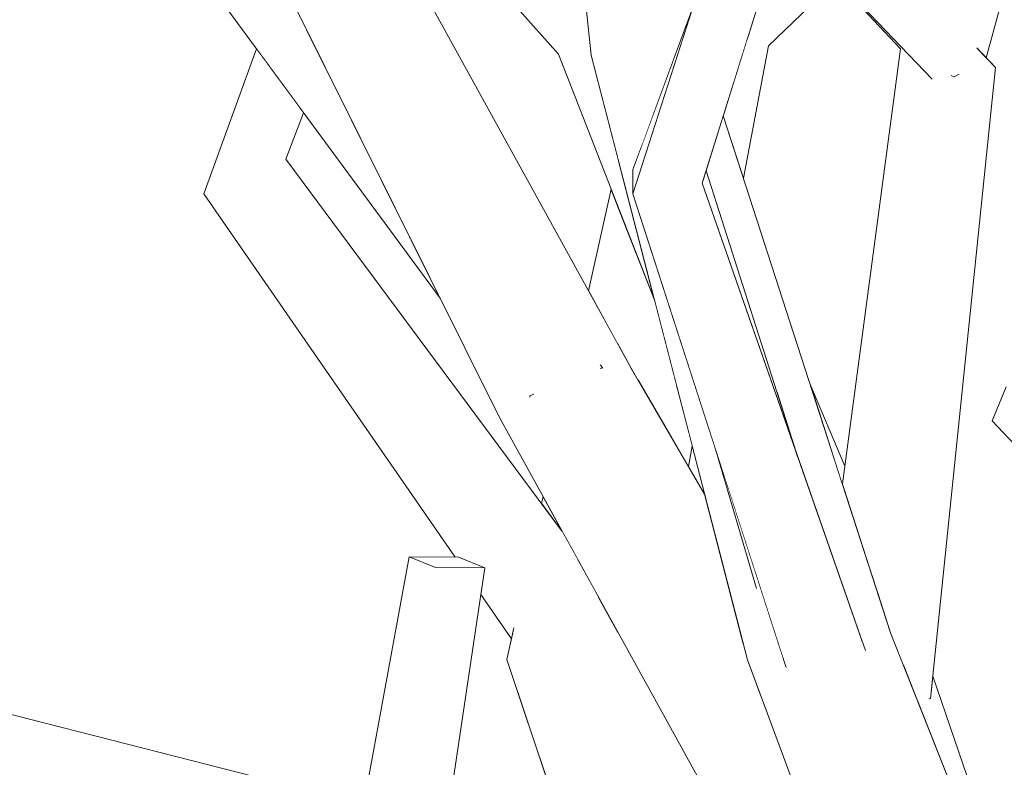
# Model space of a CAD drawing. Extents: x -289599 to -184549, y 66678 to 295474.
# Tile 429 of 656: x -261611 to -261541, y 72221 to 72274. Entities that reach past the tile are written whole.
import ezdxf

# ---------------------------------------------------------------- set-up
doc = ezdxf.new("R2010")
doc.units = 0
doc.header["$MEASUREMENT"] = 0
doc.linetypes.add('Wipeout_Contour', pattern=[1000, 0, -1000])
doc.layers.add('arch drzewa', color=8, linetype='Continuous')
doc.layers.add('arch drzewa_Nr_Pióra__4', color=8, linetype='Continuous', lineweight=9)

msp = doc.modelspace()

# ---------------------------------------------------------------- wipeouts: each hides what was drawn before it
at = {"color": 254, "linetype": 'Wipeout_Contour', "lineweight": 0, "ltscale": 955774.801335}
msp.add_wipeout([(-261569.548, 72273.14), (-261566.618, 72266.894), (-261564.094, 72273.747)], dxfattribs=at).dxf.layer = 'arch drzewa'
at = {"color": 254, "linetype": 'Wipeout_Contour', "lineweight": 0, "ltscale": 1274234.802266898}
msp.add_wipeout([(-261541.335, 72248.027), (-261542.315, 72245.621), (-261537.822, 72240.82), (-261537.315, 72243.733)], dxfattribs=at).dxf.layer = 'arch drzewa'
at = {"color": 254, "linetype": 'Wipeout_Contour', "lineweight": 0, "ltscale": 955770.894815}
msp.add_wipeout([(-261574.269, 72240.224), (-261574.377, 72239.736), (-261572.906, 72237.753)], dxfattribs=at).dxf.layer = 'arch drzewa'
at = {"color": 254, "linetype": 'Wipeout_Contour', "lineweight": 0, "ltscale": 955646.982468}
msp.add_wipeout([(-261543.275, 72192.451), (-261529.857, 72235.184), (-261533.745, 72235.933)], dxfattribs=at).dxf.layer = 'arch drzewa'
at = {"color": 254, "linetype": 'Wipeout_Contour', "lineweight": 0, "ltscale": 1593105.208568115}
msp.add_wipeout([(-261616.889, 72224.977), (-261619.213, 72224.922), (-261580.124, 72216.579), (-261615.246, 72225.524), (-261617.31, 72225.254)], dxfattribs=at).dxf.layer = 'arch drzewa'

# ---------------------------------------------------------------- next in the draw order: wipeouts: each hides what was drawn before it
at = {"color": 254, "linetype": 'Wipeout_Contour', "lineweight": 0, "ltscale": 955775.775101}
msp.add_wipeout([(-261566.618, 72266.894), (-261569.548, 72273.14), (-261567.198, 72265.319)], dxfattribs=at).dxf.layer = 'arch drzewa'
at = {"color": 254, "linetype": 'Wipeout_Contour', "lineweight": 0, "ltscale": 955653.021936}
msp.add_wipeout([(-261533.745, 72235.933), (-261547.997, 72191.556), (-261543.275, 72192.451)], dxfattribs=at).dxf.layer = 'arch drzewa'
at = {"color": 254, "linetype": 'Wipeout_Contour', "lineweight": 0, "ltscale": 955816.500104}
msp.add_wipeout([(-261619.455, 72224.974), (-261583.981, 72216.022), (-261580.124, 72216.579)], dxfattribs=at).dxf.layer = 'arch drzewa'

# ---------------------------------------------------------------- next in the draw order: wipeouts: each hides what was drawn before it
at = {"color": 254, "linetype": 'Wipeout_Contour', "lineweight": 0, "ltscale": 1592962.453321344}
msp.add_wipeout([(-261569.548, 72273.14), (-261570.838, 72271.618), (-261567.877, 72262.94), (-261567.872, 72263.487), (-261567.198, 72265.319)], dxfattribs=at).dxf.layer = 'arch drzewa'
at = {"color": 254, "linetype": 'Wipeout_Contour', "lineweight": 0, "ltscale": 955655.694499}
msp.add_wipeout([(-261547.997, 72191.556), (-261533.745, 72235.933), (-261533.894, 72235.908)], dxfattribs=at).dxf.layer = 'arch drzewa'
at = {"color": 254, "linetype": 'Wipeout_Contour', "lineweight": 0, "ltscale": 1274376.492274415}
msp.add_wipeout([(-261583.137, 72217.346), (-261581.142, 72216.838), (-261578.407, 72235.159), (-261581.916, 72235.184)], dxfattribs=at).dxf.layer = 'arch drzewa'
at = {"color": 254, "linetype": 'Wipeout_Contour', "lineweight": 0, "ltscale": 1593113.957386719}
msp.add_wipeout([(-261619.395, 72222.659), (-261619.359, 72221.227), (-261583.981, 72216.022), (-261619.256, 72224.924), (-261618.831, 72222.334)], dxfattribs=at).dxf.layer = 'arch drzewa'

# ---------------------------------------------------------------- next in the draw order: wipeouts: each hides what was drawn before it
at = {"color": 254, "linetype": 'Wipeout_Contour', "lineweight": 0, "ltscale": 2867347.214575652}
msp.add_wipeout([(-261574.19, 72303.938), (-261569.548, 72273.14), (-261564.094, 72273.747), (-261563.81, 72274.517), (-261564.321, 72275.964), (-261564.512, 72274.718), (-261568.417, 72274.267), (-261568.795, 72277.779), (-261567.633, 72285.352)], dxfattribs=at).dxf.layer = 'arch drzewa'
at = {"color": 254, "linetype": 'Wipeout_Contour', "lineweight": 0, "ltscale": 955658.052107}
msp.add_wipeout([(-261533.894, 72235.908), (-261549.009, 72190.838), (-261547.997, 72191.556)], dxfattribs=at).dxf.layer = 'arch drzewa'
at = {"color": 254, "linetype": 'Wipeout_Contour', "lineweight": 0, "ltscale": 955820.867787}
msp.add_wipeout([(-261619.359, 72221.227), (-261586.697, 72212.28), (-261583.981, 72216.022)], dxfattribs=at).dxf.layer = 'arch drzewa'

# ---------------------------------------------------------------- next in the draw order: wipeouts: each hides what was drawn before it
at = {"color": 254, "linetype": 'Wipeout_Contour', "lineweight": 0, "ltscale": 955807.421717}
msp.add_wipeout([(-261574.19, 72303.938), (-261574.017, 72301.265), (-261569.548, 72273.14)], dxfattribs=at).dxf.layer = 'arch drzewa'
at = {"color": 254, "linetype": 'Wipeout_Contour', "lineweight": 0, "ltscale": 955786.604501}
msp.add_wipeout([(-261581.916, 72235.184), (-261584.699, 72217.744), (-261583.137, 72217.346)], dxfattribs=at).dxf.layer = 'arch drzewa'
at = {"color": 254, "linetype": 'Wipeout_Contour', "lineweight": 0, "ltscale": 2548507.592375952}
msp.add_wipeout([(-261551.717, 72229.91), (-261556.174, 72228.646), (-261544.793, 72203.41), (-261542.051, 72211.587), (-261549.551, 72230.525), (-261551.568, 72229.953), (-261551.499, 72229.757), (-261551.63, 72229.859)], dxfattribs=at).dxf.layer = 'arch drzewa'

# ---------------------------------------------------------------- next in the draw order: wipeouts: each hides what was drawn before it
at = {"color": 254, "linetype": 'Wipeout_Contour', "lineweight": 0, "ltscale": 1274312.29511958}
msp.add_wipeout([(-261562.676, 72263.411), (-261557.695, 72247.88), (-261549.551, 72230.525), (-261561.457, 72267.31)], dxfattribs=at).dxf.layer = 'arch drzewa'
at = {"color": 254, "linetype": 'Wipeout_Contour', "lineweight": 0, "ltscale": 1274388.457833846}
msp.add_wipeout([(-261583.792, 72235.933), (-261585.827, 72218.032), (-261584.699, 72217.744), (-261581.916, 72235.184)], dxfattribs=at).dxf.layer = 'arch drzewa'
at = {"color": 254, "linetype": 'Wipeout_Contour', "lineweight": 0, "ltscale": 955677.75019}
msp.add_wipeout([(-261544.793, 72203.41), (-261556.174, 72228.646), (-261545.514, 72201.26)], dxfattribs=at).dxf.layer = 'arch drzewa'

# ---------------------------------------------------------------- next in the draw order: wipeouts: each hides what was drawn before it
at = {"color": 254, "linetype": 'Wipeout_Contour', "lineweight": 0, "ltscale": 1274282.239601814}
msp.add_wipeout([(-261549.551, 72230.525), (-261557.695, 72247.88), (-261556.136, 72243.018), (-261551.568, 72229.953)], dxfattribs=at).dxf.layer = 'arch drzewa'
at = {"color": 254, "linetype": 'Wipeout_Contour', "lineweight": 0, "ltscale": 955793.60142}
msp.add_wipeout([(-261587.027, 72218.337), (-261585.827, 72218.032), (-261583.792, 72235.933)], dxfattribs=at).dxf.layer = 'arch drzewa'
at = {"color": 254, "linetype": 'Wipeout_Contour', "lineweight": 0, "ltscale": 1274252.144267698}
msp.add_wipeout([(-261559.732, 72228.611), (-261546.789, 72197.458), (-261545.514, 72201.26), (-261556.174, 72228.646)], dxfattribs=at).dxf.layer = 'arch drzewa'

# ---------------------------------------------------------------- next in the draw order: linework, layer by layer
at = {"layer": 'arch drzewa_Nr_Pióra__4', "linetype": 'Continuous'}
msp.add_line((-261580.124, 72216.579), (-261615.246, 72225.524), dxfattribs=at)

# ---------------------------------------------------------------- next in the draw order: wipeouts: each hides what was drawn before it
at = {"color": 254, "linetype": 'Wipeout_Contour', "lineweight": 0, "ltscale": 1274386.019833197}
msp.add_wipeout([(-261580.283, 72235.908), (-261583.792, 72235.933), (-261581.916, 72235.184), (-261578.407, 72235.159)], dxfattribs=at).dxf.layer = 'arch drzewa'
at = {"color": 254, "linetype": 'Wipeout_Contour', "lineweight": 0, "ltscale": 955682.065132}
msp.add_wipeout([(-261546.789, 72197.458), (-261559.732, 72228.611), (-261547.438, 72195.524)], dxfattribs=at).dxf.layer = 'arch drzewa'

# ---------------------------------------------------------------- next in the draw order: wipeouts: each hides what was drawn before it
at = {"color": 254, "linetype": 'Wipeout_Contour', "lineweight": 0, "ltscale": 955708.772428}
msp.add_wipeout([(-261556.826, 72230.813), (-261556.174, 72228.646), (-261551.717, 72229.91)], dxfattribs=at).dxf.layer = 'arch drzewa'
at = {"color": 254, "linetype": 'Wipeout_Contour', "lineweight": 0, "ltscale": 955684.415378}
msp.add_wipeout([(-261547.821, 72226.157), (-261547.156, 72224.477), (-261547.758, 72226.167)], dxfattribs=at).dxf.layer = 'arch drzewa'

# ---------------------------------------------------------------- next in the draw order: wipeouts: each hides what was drawn before it
at = {"color": 254, "linetype": 'Wipeout_Contour', "lineweight": 0, "ltscale": 955713.824323}
msp.add_wipeout([(-261556.174, 72228.646), (-261556.826, 72230.813), (-261556.814, 72230.521)], dxfattribs=at).dxf.layer = 'arch drzewa'
at = {"color": 254, "linetype": 'Wipeout_Contour', "lineweight": 0, "ltscale": 2548471.238468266}
msp.add_wipeout([(-261547.343, 72226.706), (-261547.758, 72226.167), (-261547.059, 72224.232), (-261542.051, 72211.587), (-261541.585, 72212.975), (-261546.538, 72227.455), (-261546.701, 72225.872), (-261546.803, 72225.842)], dxfattribs=at).dxf.layer = 'arch drzewa'

# ---------------------------------------------------------------- next in the draw order: wipeouts: each hides what was drawn before it
at = {"color": 254, "linetype": 'Wipeout_Contour', "lineweight": 0, "ltscale": 3185792.031730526}
msp.add_wipeout([(-261570.838, 72271.618), (-261559.732, 72228.611), (-261556.174, 72228.646), (-261556.814, 72230.521), (-261557.184, 72228.697), (-261557.294, 72229.035), (-261559.118, 72233.806), (-261562.005, 72243.594), (-261567.886, 72261.768), (-261567.877, 72262.94)], dxfattribs=at).dxf.layer = 'arch drzewa'
at = {"color": 254, "linetype": 'Wipeout_Contour', "lineweight": 0, "ltscale": 2548550.734960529}
msp.add_wipeout([(-261546.588, 72269.929), (-261546.701, 72225.872), (-261542.08, 72270.753), (-261544.846, 72270.247), (-261544.878, 72270.164), (-261545.021, 72270.083), (-261545.127, 72270.13), (-261545.116, 72270.198)], dxfattribs=at).dxf.layer = 'arch drzewa'
at = {"color": 254, "linetype": 'Wipeout_Contour', "lineweight": 0, "ltscale": 955683.720813}
msp.add_wipeout([(-261547.758, 72226.167), (-261547.156, 72224.477), (-261547.059, 72224.232)], dxfattribs=at).dxf.layer = 'arch drzewa'

# ---------------------------------------------------------------- next in the draw order: linework, layer by layer
at = {"layer": 'arch drzewa_Nr_Pióra__4', "linetype": 'Continuous'}
for p in [(-261541.335, 72248.027), (-261537.822, 72240.82)]:
    msp.add_line(p, (-261542.315, 72245.621), dxfattribs=at)

# ---------------------------------------------------------------- next in the draw order: wipeouts: each hides what was drawn before it
at = {"color": 254, "linetype": 'Wipeout_Contour', "lineweight": 0, "ltscale": 955796.52043}
msp.add_wipeout([(-261569.548, 72273.14), (-261574.017, 72301.265), (-261570.838, 72271.618)], dxfattribs=at).dxf.layer = 'arch drzewa'
at = {"color": 254, "linetype": 'Wipeout_Contour', "lineweight": 0, "ltscale": 955705.494797}
msp.add_wipeout([(-261543.363, 72272.095), (-261543.449, 72271.943), (-261542.08, 72270.753)], dxfattribs=at).dxf.layer = 'arch drzewa'
at = {"color": 254, "linetype": 'Wipeout_Contour', "lineweight": 0, "ltscale": 955745.204577}
msp.add_wipeout([(-261562.954, 72262.52), (-261556.136, 72243.018), (-261562.676, 72263.411)], dxfattribs=at).dxf.layer = 'arch drzewa'
at = {"color": 254, "linetype": 'Wipeout_Contour', "lineweight": 0, "ltscale": 1274249.762163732}
msp.add_wipeout([(-261547.758, 72226.167), (-261548.521, 72227.924), (-261548.236, 72227.206), (-261547.989, 72226.581)], dxfattribs=at).dxf.layer = 'arch drzewa'

# ---------------------------------------------------------------- next in the draw order: wipeouts: each hides what was drawn before it
at = {"color": 254, "linetype": 'Wipeout_Contour', "lineweight": 0, "ltscale": 1274309.189459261}
msp.add_wipeout([(-261562.954, 72262.52), (-261567.886, 72261.768), (-261551.63, 72229.859), (-261551.499, 72229.757)], dxfattribs=at).dxf.layer = 'arch drzewa'
at = {"color": 254, "linetype": 'Wipeout_Contour', "lineweight": 0, "ltscale": 955686.118608}
msp.add_wipeout([(-261547.989, 72226.581), (-261547.821, 72226.157), (-261547.758, 72226.167)], dxfattribs=at).dxf.layer = 'arch drzewa'

# ---------------------------------------------------------------- next in the draw order: wipeouts: each hides what was drawn before it
at = {"color": 254, "linetype": 'Wipeout_Contour', "lineweight": 0, "ltscale": 955758.023888}
msp.add_wipeout([(-261562.954, 72262.52), (-261552.64, 72295.516), (-261556.79, 72296.218)], dxfattribs=at).dxf.layer = 'arch drzewa'
at = {"color": 254, "linetype": 'Wipeout_Contour', "lineweight": 0, "ltscale": 1911439.191494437}
msp.add_wipeout([(-261551.63, 72229.859), (-261567.886, 72261.768), (-261557.184, 72228.697), (-261556.814, 72230.521), (-261556.826, 72230.813), (-261551.717, 72229.91)], dxfattribs=at).dxf.layer = 'arch drzewa'
at = {"color": 254, "linetype": 'Wipeout_Contour', "lineweight": 0, "ltscale": 1274249.71081841}
msp.add_wipeout([(-261547.343, 72226.706), (-261548.692, 72228.356), (-261548.521, 72227.924), (-261547.758, 72226.167)], dxfattribs=at).dxf.layer = 'arch drzewa'

# ---------------------------------------------------------------- next in the draw order: wipeouts: each hides what was drawn before it
at = {"color": 254, "linetype": 'Wipeout_Contour', "lineweight": 0, "ltscale": 955763.946826}
msp.add_wipeout([(-261556.79, 72296.218), (-261567.886, 72261.768), (-261562.954, 72262.52)], dxfattribs=at).dxf.layer = 'arch drzewa'
at = {"color": 254, "linetype": 'Wipeout_Contour', "lineweight": 0, "ltscale": 2229949.639288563}
msp.add_wipeout([(-261550.467, 72233.355), (-261549.551, 72230.525), (-261548.692, 72228.356), (-261547.343, 72226.706), (-261546.803, 72225.842), (-261546.701, 72225.872), (-261546.588, 72269.929)], dxfattribs=at).dxf.layer = 'arch drzewa'
at = {"color": 254, "linetype": 'Wipeout_Contour', "lineweight": 0, "ltscale": 1274330.353023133}
msp.add_wipeout([(-261565.112, 72244.404), (-261563.929, 72242.375), (-261563.656, 72243.807), (-261564.811, 72248.278)], dxfattribs=at).dxf.layer = 'arch drzewa'
at = {"color": 254, "linetype": 'Wipeout_Contour', "lineweight": 0, "ltscale": 955716.549305}
msp.add_wipeout([(-261555.295, 72248.273), (-261552.981, 72241.122), (-261552.812, 72242.382)], dxfattribs=at).dxf.layer = 'arch drzewa'
at = {"color": 254, "linetype": 'Wipeout_Contour', "lineweight": 0, "ltscale": 1274301.534442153}
msp.add_wipeout([(-261562.005, 72243.594), (-261559.118, 72233.806), (-261557.294, 72229.035), (-261558.952, 72234.16)], dxfattribs=at).dxf.layer = 'arch drzewa'

# ---------------------------------------------------------------- next in the draw order: linework, layer by layer
at = {"layer": 'arch drzewa_Nr_Pióra__4', "linetype": 'Continuous'}
for p, q in [((-261541.585, 72212.975), (-261546.538, 72227.455)), ((-261546.701, 72225.872), (-261546.835, 72225.833))]:
    msp.add_line(p, q, dxfattribs=at)

# ---------------------------------------------------------------- next in the draw order: wipeouts: each hides what was drawn before it
at = {"color": 254, "linetype": 'Wipeout_Contour', "lineweight": 0, "ltscale": 955769.842617}
msp.add_wipeout([(-261567.886, 72261.768), (-261563.568, 72275.173), (-261567.872, 72263.487)], dxfattribs=at).dxf.layer = 'arch drzewa'
at = {"color": 254, "linetype": 'Wipeout_Contour', "lineweight": 0, "ltscale": 1274337.150814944}
msp.add_wipeout([(-261559.745, 72272.788), (-261561.457, 72267.31), (-261560.02, 72262.87), (-261558.224, 72272.285)], dxfattribs=at).dxf.layer = 'arch drzewa'
at = {"color": 254, "linetype": 'Wipeout_Contour', "lineweight": 0, "ltscale": 1274278.97734446}
msp.add_wipeout([(-261550.863, 72234.579), (-261550.467, 72233.355), (-261546.588, 72269.929), (-261548.84, 72272.091)], dxfattribs=at).dxf.layer = 'arch drzewa'
at = {"color": 254, "linetype": 'Wipeout_Contour', "lineweight": 0, "ltscale": 1911512.81618688}
msp.add_wipeout([(-261567.499, 72248.496), (-261565.112, 72244.404), (-261564.811, 72248.278), (-261565.143, 72249.566), (-261566.325, 72254.141), (-261566.413, 72254.369)], dxfattribs=at).dxf.layer = 'arch drzewa'
at = {"color": 254, "linetype": 'Wipeout_Contour', "lineweight": 0, "ltscale": 1592871.872022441}
msp.add_wipeout([(-261570.819, 72230.525), (-261560.077, 72202.398), (-261555.221, 72198.962), (-261561.582, 72217.234), (-261568.909, 72230.51)], dxfattribs=at).dxf.layer = 'arch drzewa'

# ---------------------------------------------------------------- next in the draw order: wipeouts: each hides what was drawn before it
at = {"color": 254, "linetype": 'Wipeout_Contour', "lineweight": 0, "ltscale": 955744.748093}
msp.add_wipeout([(-261558.224, 72272.285), (-261553.418, 72276.938), (-261553.883, 72277.431)], dxfattribs=at).dxf.layer = 'arch drzewa'
at = {"color": 254, "linetype": 'Wipeout_Contour', "lineweight": 0, "ltscale": 955712.01359}
msp.add_wipeout([(-261548.84, 72272.091), (-261552.981, 72241.122), (-261550.863, 72234.579)], dxfattribs=at).dxf.layer = 'arch drzewa'
at = {"color": 254, "linetype": 'Wipeout_Contour', "lineweight": 0, "ltscale": 1592939.039829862}
msp.add_wipeout([(-261568.963, 72251.104), (-261568.005, 72249.364), (-261567.499, 72248.496), (-261566.413, 72254.369), (-261568.244, 72259.069)], dxfattribs=at).dxf.layer = 'arch drzewa'
at = {"color": 254, "linetype": 'Wipeout_Contour', "lineweight": 0, "ltscale": 955722.600692}
msp.add_wipeout([(-261570.819, 72230.525), (-261561.237, 72203.218), (-261560.077, 72202.398)], dxfattribs=at).dxf.layer = 'arch drzewa'

# ---------------------------------------------------------------- next in the draw order: wipeouts: each hides what was drawn before it
at = {"color": 254, "linetype": 'Wipeout_Contour', "lineweight": 0, "ltscale": 1911502.051107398}
msp.add_wipeout([(-261558.981, 72275.231), (-261559.745, 72272.788), (-261558.224, 72272.285), (-261553.883, 72277.431), (-261556.354, 72280.046), (-261557.722, 72278.726)], dxfattribs=at).dxf.layer = 'arch drzewa'
at = {"color": 254, "linetype": 'Wipeout_Contour', "lineweight": 0, "ltscale": 1274362.348123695}
msp.add_wipeout([(-261569.423, 72262.095), (-261571.028, 72254.853), (-261568.963, 72251.104), (-261568.244, 72259.069)], dxfattribs=at).dxf.layer = 'arch drzewa'
at = {"color": 254, "linetype": 'Wipeout_Contour', "lineweight": 0, "ltscale": 2867257.031208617}
msp.add_wipeout([(-261576.835, 72228.646), (-261568.786, 72208.558), (-261561.237, 72203.218), (-261570.819, 72230.525), (-261572.655, 72229.952), (-261572.667, 72229.862), (-261572.59, 72229.757), (-261572.708, 72229.859), (-261572.786, 72229.91)], dxfattribs=at).dxf.layer = 'arch drzewa'

# ---------------------------------------------------------------- next in the draw order: linework, layer by layer
at = {"layer": 'arch drzewa_Nr_Pióra__4', "linetype": 'Continuous'}
msp.add_line((-261560.02, 72262.87), (-261558.224, 72272.285), dxfattribs=at)

# ---------------------------------------------------------------- next in the draw order: wipeouts: each hides what was drawn before it
at = {"color": 254, "linetype": 'Wipeout_Contour', "lineweight": 0, "ltscale": 1592884.477286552}
msp.add_wipeout([(-261556.986, 72280.768), (-261546.588, 72269.929), (-261545.116, 72270.198), (-261547.106, 72275.123), (-261556.178, 72283.011)], dxfattribs=at).dxf.layer = 'arch drzewa'
at = {"color": 254, "linetype": 'Wipeout_Contour', "lineweight": 0, "ltscale": 955753.85054}
msp.add_wipeout([(-261570.342, 72233.108), (-261570.819, 72230.525), (-261568.909, 72230.51)], dxfattribs=at).dxf.layer = 'arch drzewa'
at = {"color": 254, "linetype": 'Wipeout_Contour', "lineweight": 0, "ltscale": 955748.526781}
msp.add_wipeout([(-261576.835, 72228.646), (-261570.582, 72209.829), (-261568.786, 72208.558)], dxfattribs=at).dxf.layer = 'arch drzewa'

# ---------------------------------------------------------------- next in the draw order: wipeouts: each hides what was drawn before it
at = {"color": 254, "linetype": 'Wipeout_Contour', "lineweight": 0, "ltscale": 1274314.918071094}
msp.add_wipeout([(-261557, 72280.73), (-261548.84, 72272.091), (-261546.588, 72269.929), (-261556.986, 72280.768)], dxfattribs=at).dxf.layer = 'arch drzewa'
at = {"color": 254, "linetype": 'Wipeout_Contour', "lineweight": 0, "ltscale": 955706.749025}
msp.add_wipeout([(-261543.449, 72271.943), (-261544.846, 72270.247), (-261542.08, 72270.753)], dxfattribs=at).dxf.layer = 'arch drzewa'
at = {"color": 254, "linetype": 'Wipeout_Contour', "lineweight": 0, "ltscale": 955756.703723}
msp.add_wipeout([(-261570.552, 72233.488), (-261570.819, 72230.525), (-261570.342, 72233.108)], dxfattribs=at).dxf.layer = 'arch drzewa'
at = {"color": 254, "linetype": 'Wipeout_Contour', "lineweight": 0, "ltscale": 955768.074065}
msp.add_wipeout([(-261576.835, 72228.646), (-261572.786, 72229.91), (-261576.355, 72230.813)], dxfattribs=at).dxf.layer = 'arch drzewa'

# ---------------------------------------------------------------- next in the draw order: linework, layer by layer
at = {"layer": 'arch drzewa_Nr_Pióra__4', "linetype": 'Continuous'}
for p, q in [((-261562.954, 72262.52), (-261552.64, 72295.516)), ((-261548.84, 72272.091), (-261557, 72280.73)), ((-261558.224, 72272.285), (-261553.418, 72276.938))]:
    msp.add_line(p, q, dxfattribs=at)

# ---------------------------------------------------------------- next in the draw order: wipeouts: each hides what was drawn before it
at = {"color": 254, "linetype": 'Wipeout_Contour', "lineweight": 0, "ltscale": 2548553.290616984}
msp.add_wipeout([(-261539.415, 72290.568), (-261545.021, 72270.083), (-261544.878, 72270.164), (-261544.846, 72270.247), (-261543.449, 72271.943), (-261543.363, 72272.095), (-261542.743, 72271.446), (-261538.016, 72288.718)], dxfattribs=at).dxf.layer = 'arch drzewa'
at = {"color": 254, "linetype": 'Wipeout_Contour', "lineweight": 0, "ltscale": 1592933.268092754}
msp.add_wipeout([(-261571.885, 72235.395), (-261572.655, 72229.952), (-261570.819, 72230.525), (-261570.552, 72233.488), (-261571.788, 72235.728)], dxfattribs=at).dxf.layer = 'arch drzewa'

# ---------------------------------------------------------------- next in the draw order: wipeouts: each hides what was drawn before it
at = {"color": 254, "linetype": 'Wipeout_Contour', "lineweight": 0, "ltscale": 2867144.352066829}
msp.add_wipeout([(-261541.712, 72295.034), (-261547.132, 72275.231), (-261547.106, 72275.123), (-261545.116, 72270.198), (-261545.127, 72270.13), (-261545.021, 72270.083), (-261539.415, 72290.568), (-261540.78, 72292.375), (-261540.654, 72293.919)], dxfattribs=at).dxf.layer = 'arch drzewa'
at = {"color": 254, "linetype": 'Wipeout_Contour', "lineweight": 0, "ltscale": 1592997.756365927}
msp.add_wipeout([(-261596.62, 72262.52), (-261571.885, 72235.395), (-261571.788, 72235.728), (-261572.906, 72237.753), (-261592.57, 72264.238)], dxfattribs=at).dxf.layer = 'arch drzewa'
at = {"color": 254, "linetype": 'Wipeout_Contour', "lineweight": 0, "ltscale": 1274331.885649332}
msp.add_wipeout([(-261568.005, 72249.364), (-261571.234, 72247.234), (-261559.997, 72229.639), (-261562.775, 72240.397)], dxfattribs=at).dxf.layer = 'arch drzewa'

# ---------------------------------------------------------------- next in the draw order: linework, layer by layer
at = {"layer": 'arch drzewa_Nr_Pióra__4', "linetype": 'Continuous'}
for p, q in [((-261542.743, 72271.446), (-261538.016, 72288.718)), ((-261546.588, 72269.929), (-261556.986, 72280.768)), ((-261542.08, 72270.753), (-261543.41, 72272.144)), ((-261546.701, 72225.872), (-261542.08, 72270.753)), ((-261545.021, 72270.083), (-261545.231, 72270.177)), ((-261544.677, 72270.278), (-261545.021, 72270.083))]:
    msp.add_line(p, q, dxfattribs=at)

# ---------------------------------------------------------------- next in the draw order: wipeouts: each hides what was drawn before it
at = {"color": 254, "linetype": 'Wipeout_Contour', "lineweight": 0, "ltscale": 1274381.339549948}
msp.add_wipeout([(-261570.893, 72272.125), (-261573.168, 72271.709), (-261568.875, 72264.015), (-261570.838, 72271.618)], dxfattribs=at).dxf.layer = 'arch drzewa'
at = {"color": 254, "linetype": 'Wipeout_Contour', "lineweight": 0, "ltscale": 955844.320479}
msp.add_wipeout([(-261592.57, 72264.238), (-261591.296, 72267.531), (-261591.637, 72267.995)], dxfattribs=at).dxf.layer = 'arch drzewa'
at = {"color": 254, "linetype": 'Wipeout_Contour', "lineweight": 0, "ltscale": 955793.117472}
msp.add_wipeout([(-261596.62, 72262.52), (-261572.667, 72229.862), (-261571.885, 72235.395)], dxfattribs=at).dxf.layer = 'arch drzewa'
at = {"color": 254, "linetype": 'Wipeout_Contour', "lineweight": 0, "ltscale": 1274311.64384195}
msp.add_wipeout([(-261559.997, 72229.639), (-261571.234, 72247.234), (-261558.749, 72225.966), (-261559.732, 72228.611)], dxfattribs=at).dxf.layer = 'arch drzewa'

# ---------------------------------------------------------------- next in the draw order: wipeouts: each hides what was drawn before it
at = {"color": 254, "linetype": 'Wipeout_Contour', "lineweight": 0, "ltscale": 1274411.933638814}
msp.add_wipeout([(-261596.62, 72262.52), (-261598.401, 72261.768), (-261572.708, 72229.859), (-261572.59, 72229.757)], dxfattribs=at).dxf.layer = 'arch drzewa'

# ---------------------------------------------------------------- next in the draw order: wipeouts: each hides what was drawn before it
at = {"color": 254, "linetype": 'Wipeout_Contour', "lineweight": 0, "ltscale": 1274465.748785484}
msp.add_wipeout([(-261593.669, 72270.758), (-261596.62, 72262.52), (-261592.57, 72264.238), (-261591.637, 72267.995)], dxfattribs=at).dxf.layer = 'arch drzewa'
at = {"color": 254, "linetype": 'Wipeout_Contour', "lineweight": 0, "ltscale": 2867355.873298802}
msp.add_wipeout([(-261572.708, 72229.859), (-261598.401, 72261.768), (-261580.518, 72235.91), (-261580.283, 72235.908), (-261578.407, 72235.159), (-261578.689, 72233.266), (-261576.509, 72230.114), (-261576.355, 72230.813), (-261572.786, 72229.91)], dxfattribs=at).dxf.layer = 'arch drzewa'

# ---------------------------------------------------------------- next in the draw order: linework, layer by layer
at = {"layer": 'arch drzewa_Nr_Pióra__4', "linetype": 'Continuous'}
for p, q in [((-261587.027, 72218.337), (-261583.792, 72235.933)), ((-261581.916, 72235.184), (-261583.792, 72235.933)), ((-261583.792, 72235.933), (-261580.283, 72235.908)), ((-261580.283, 72235.908), (-261578.407, 72235.159)), ((-261578.407, 72235.159), (-261581.916, 72235.184)), ((-261581.142, 72216.838), (-261578.407, 72235.159))]:
    msp.add_line(p, q, dxfattribs=at)

# ---------------------------------------------------------------- next in the draw order: wipeouts: each hides what was drawn before it
at = {"color": 254, "linetype": 'Wipeout_Contour', "lineweight": 0, "ltscale": 955776.663674}
msp.add_wipeout([(-261568.875, 72264.015), (-261573.168, 72271.709), (-261566.325, 72254.141)], dxfattribs=at).dxf.layer = 'arch drzewa'
at = {"color": 254, "linetype": 'Wipeout_Contour', "lineweight": 0, "ltscale": 955854.077}
msp.add_wipeout([(-261596.62, 72262.52), (-261593.669, 72270.758), (-261593.894, 72271.063)], dxfattribs=at).dxf.layer = 'arch drzewa'
at = {"color": 254, "linetype": 'Wipeout_Contour', "lineweight": 0, "ltscale": 1274319.705557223}
msp.add_wipeout([(-261571.234, 72247.234), (-261577.371, 72245.845), (-261552.248, 72208.469), (-261558.749, 72225.966)], dxfattribs=at).dxf.layer = 'arch drzewa'

# ---------------------------------------------------------------- next in the draw order: wipeouts: each hides what was drawn before it
at = {"color": 254, "linetype": 'Wipeout_Contour', "lineweight": 0, "ltscale": 1593008.662726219}
msp.add_wipeout([(-261571.243, 72275.392), (-261591.375, 72292.067), (-261573.168, 72271.709), (-261570.893, 72272.125), (-261571.096, 72274.022)], dxfattribs=at).dxf.layer = 'arch drzewa'
at = {"color": 254, "linetype": 'Wipeout_Contour', "lineweight": 0, "ltscale": 1274474.862300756}
msp.add_wipeout([(-261594.647, 72272.087), (-261598.401, 72261.768), (-261596.62, 72262.52), (-261593.894, 72271.063)], dxfattribs=at).dxf.layer = 'arch drzewa'
at = {"color": 254, "linetype": 'Wipeout_Contour', "lineweight": 0, "ltscale": 1592821.430701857}
msp.add_wipeout([(-261577.371, 72245.845), (-261549.114, 72194.642), (-261547.998, 72193.853), (-261547.438, 72195.524), (-261552.248, 72208.469)], dxfattribs=at).dxf.layer = 'arch drzewa'

# ---------------------------------------------------------------- next in the draw order: linework, layer by layer
at = {"layer": 'arch drzewa_Nr_Pióra__4', "linetype": 'Continuous'}
for p, q in [((-261552.981, 72241.122), (-261548.84, 72272.091)), ((-261549.551, 72230.525), (-261561.457, 72267.31)), ((-261556.136, 72243.018), (-261562.676, 72263.411)), ((-261551.327, 72229.265), (-261562.954, 72262.52)), ((-261552.812, 72242.382), (-261555.295, 72248.273)), ((-261563.929, 72242.375), (-261563.656, 72243.807)), ((-261559.08, 72233.678), (-261562.005, 72243.594)), ((-261574.377, 72239.736), (-261574.269, 72240.224)), ((-261576.509, 72230.114), (-261578.689, 72233.266)), ((-261576.835, 72228.646), (-261576.336, 72230.897)), ((-261542.051, 72211.587), (-261549.551, 72230.525)), ((-261570.582, 72209.829), (-261576.835, 72228.646)), ((-261547.438, 72195.524), (-261559.732, 72228.611))]:
    msp.add_line(p, q, dxfattribs=at)

# ---------------------------------------------------------------- next in the draw order: wipeouts: each hides what was drawn before it
at = {"color": 254, "linetype": 'Wipeout_Contour', "lineweight": 0, "ltscale": 955832.521613}
msp.add_wipeout([(-261568.005, 72249.364), (-261592.01, 72292.953), (-261595.212, 72291.029)], dxfattribs=at).dxf.layer = 'arch drzewa'

# ---------------------------------------------------------------- next in the draw order: wipeouts: each hides what was drawn before it
at = {"color": 254, "linetype": 'Wipeout_Contour', "lineweight": 0, "ltscale": 955801.474766}
msp.add_wipeout([(-261595.212, 72291.029), (-261571.234, 72247.234), (-261568.005, 72249.364)], dxfattribs=at).dxf.layer = 'arch drzewa'

# ---------------------------------------------------------------- next in the draw order: linework, layer by layer
at = {"layer": 'arch drzewa_Nr_Pióra__4', "linetype": 'Continuous'}
for p, q in [((-261567.886, 72261.768), (-261556.79, 72296.218)), ((-261567.872, 72263.487), (-261563.568, 72275.173)), ((-261559.732, 72228.611), (-261570.838, 72271.618)), ((-261567.886, 72261.768), (-261567.872, 72263.487)), ((-261556.977, 72228.058), (-261567.886, 72261.768)), ((-261570.05, 72249.402), (-261570.202, 72249.597)), ((-261570.05, 72249.402), (-261570.199, 72249.344)), ((-261570.055, 72249.344), (-261570.05, 72249.402)), ((-261562.775, 72240.397), (-261568.005, 72249.364))]:
    msp.add_line(p, q, dxfattribs=at)

# ---------------------------------------------------------------- next in the draw order: wipeouts: each hides what was drawn before it
at = {"color": 254, "linetype": 'Wipeout_Contour', "lineweight": 0, "ltscale": 955841.877603}
msp.add_wipeout([(-261571.234, 72247.234), (-261595.212, 72291.029), (-261599.578, 72290.525)], dxfattribs=at).dxf.layer = 'arch drzewa'

# ---------------------------------------------------------------- next in the draw order: wipeouts: each hides what was drawn before it
at = {"color": 254, "linetype": 'Wipeout_Contour', "lineweight": 0, "ltscale": 955813.664937}
msp.add_wipeout([(-261599.578, 72290.525), (-261577.371, 72245.845), (-261571.234, 72247.234)], dxfattribs=at).dxf.layer = 'arch drzewa'

# ---------------------------------------------------------------- next in the draw order: linework, layer by layer
at = {"layer": 'arch drzewa_Nr_Pióra__4', "linetype": 'Continuous'}
for p, q in [((-261570.838, 72271.618), (-261574.017, 72301.265)), ((-261566.325, 72254.141), (-261573.168, 72271.709)), ((-261571.028, 72254.853), (-261569.423, 72262.095)), ((-261575.203, 72247.402), (-261575.21, 72247.308)), ((-261574.93, 72247.508), (-261575.203, 72247.402)), ((-261549.114, 72194.642), (-261577.371, 72245.845))]:
    msp.add_line(p, q, dxfattribs=at)

# ---------------------------------------------------------------- next in the draw order: wipeouts: each hides what was drawn before it
at = {"color": 254, "linetype": 'Wipeout_Contour', "lineweight": 0, "ltscale": 1274510.408177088}
msp.add_wipeout([(-261610.237, 72293.427), (-261590.004, 72271.261), (-261595.154, 72281.624), (-261605.856, 72295.36)], dxfattribs=at).dxf.layer = 'arch drzewa'

# ---------------------------------------------------------------- next in the draw order: wipeouts: each hides what was drawn before it
at = {"color": 254, "linetype": 'Wipeout_Contour', "lineweight": 0, "ltscale": 955858.244329}
msp.add_wipeout([(-261610.237, 72293.427), (-261583.68, 72258.538), (-261590.004, 72271.261)], dxfattribs=at).dxf.layer = 'arch drzewa'

# ---------------------------------------------------------------- next in the draw order: wipeouts: each hides what was drawn before it
at = {"color": 254, "linetype": 'Wipeout_Contour', "lineweight": 0, "ltscale": 2549039.602139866}
msp.add_wipeout([(-261583.68, 72258.538), (-261610.235, 72293.425), (-261609.825, 72292.78), (-261609.721, 72292.643), (-261609.676, 72292.575), (-261609.691, 72292.57), (-261609.566, 72292.375), (-261583.62, 72258.417)], dxfattribs=at).dxf.layer = 'arch drzewa'

# ---------------------------------------------------------------- next in the draw order: wipeouts: each hides what was drawn before it
at = {"color": 254, "linetype": 'Wipeout_Contour', "lineweight": 0, "ltscale": 955844.955254}
msp.add_wipeout([(-261609.566, 72292.375), (-261581.59, 72254.332), (-261583.62, 72258.417)], dxfattribs=at).dxf.layer = 'arch drzewa'

# ---------------------------------------------------------------- next in the draw order: linework, layer by layer
at = {"layer": 'arch drzewa_Nr_Pióra__4', "linetype": 'Continuous'}
for p, q in [((-261568.005, 72249.364), (-261592.01, 72292.953)), ((-261581.59, 72254.332), (-261609.566, 72292.375)), ((-261573.168, 72271.709), (-261591.375, 72292.067)), ((-261577.371, 72245.845), (-261599.578, 72290.525)), ((-261598.401, 72261.768), (-261594.647, 72272.087)), ((-261592.57, 72264.238), (-261591.296, 72267.531)), ((-261572.906, 72237.753), (-261592.57, 72264.238)), ((-261580.518, 72235.91), (-261598.401, 72261.768))]:
    msp.add_line(p, q, dxfattribs=at)

doc.saveas('drawing.dxf')
